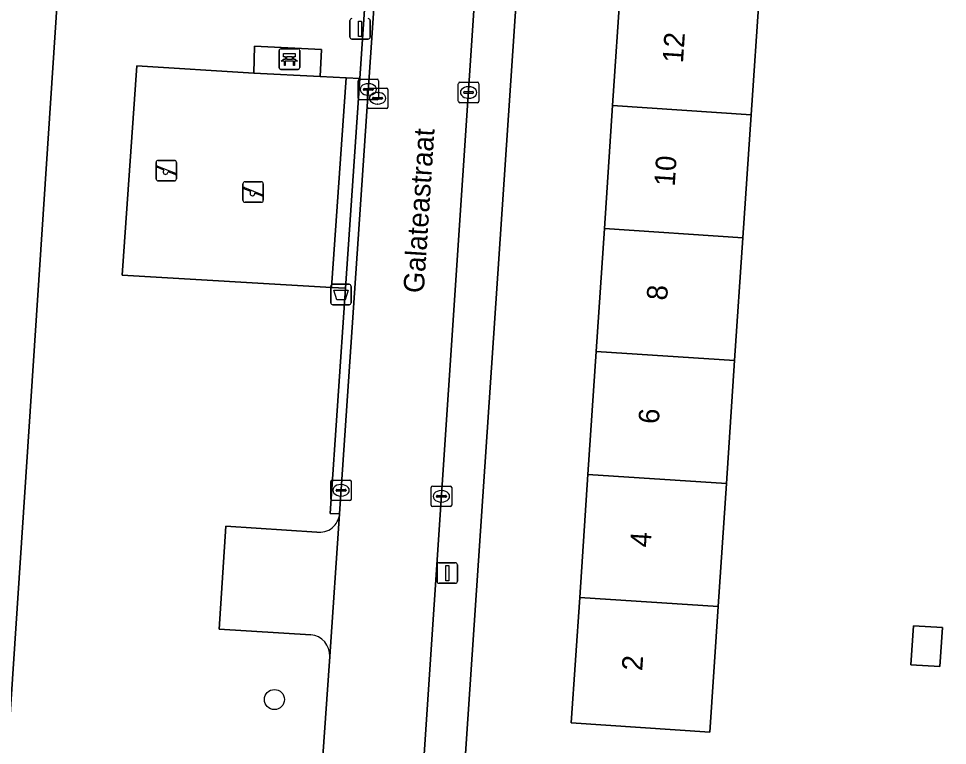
# Model space of a CAD drawing. Extents: x 161848 to 162726, y 385382 to 386521.
# Drawn here: x 161937.67 to 161982.91, y 385895.3 to 385930.71 of the extents above; entities that cross this region are included whole.
import ezdxf

# ---------------------------------------------------------------- set-up
doc = ezdxf.new("R2010")
doc.units = 0
for name, color, linetype in [('IMGEO_Afvalbak', 7, 'Continuous'), ('IMGEO_Bank', 7, 'Continuous'), ('IMGEO_Berm_groen', 7, 'Continuous'), ('IMGEO_Boom', 7, 'Continuous'), ('IMGEO_Erf', 7, 'Continuous'), ('IMGEO_Groenvoorziening', 7, 'Continuous'), ('IMGEO_Kolk', 7, 'Continuous'), ('IMGEO_Lichtmast', 7, 'Continuous'), ('IMGEO_Openbare_ruimte_label', 7, 'Continuous'), ('IMGEO_Pand', 7, 'Continuous'), ('IMGEO_Pand_nummerreeks', 7, 'Continuous'), ('IMGEO_Parkeervlak_open', 7, 'Continuous'), ('IMGEO_Rijbaan_lokaal_open', 7, 'Continuous'), ('IMGEO_Rioolput', 7, 'Continuous'), ('IMGEO_Speelvoorziening', 7, 'Continuous'), ('IMGEO_Terreindeel_open', 7, 'Continuous'), ('IMGEO_Terreindeel_zand', 7, 'Continuous'), ('IMGEO_Verkeerseiland_open', 7, 'Continuous'), ('IMGEO_Voetpad_open', 7, 'Continuous')]:
    doc.layers.add(name, color=color, linetype=linetype)

msp = doc.modelspace()

# ---------------------------------------------------------------- linework, layer by layer
at = {"layer": 'IMGEO_Afvalbak'}
for p, q in [((161952.975, 385917.761), (161953.765, 385917.761)), ((161953.765, 385917.761), (161952.975, 385917.761)), ((161952.875, 385916.861), (161952.875, 385917.661)), ((161952.875, 385917.661), (161952.875, 385916.861)), ((161953.865, 385917.661), (161953.865, 385916.861)), ((161953.865, 385916.861), (161953.865, 385917.661)), ((161953.765, 385916.761), (161952.975, 385916.761)), ((161952.975, 385916.761), (161953.765, 385916.761))]:
    msp.add_line(p, q, dxfattribs=at)
msp.add_lwpolyline([(161953.018, 385917.475), (161953.722, 385917.475), (161953.573, 385917.005), (161953.167, 385917.005), (161953.018, 385917.475)], dxfattribs=at)
for centre, start, end in [((161952.975, 385917.661), 90, 180), ((161952.975, 385917.661), 90, 180), ((161953.765, 385917.661), 0, 90), ((161953.765, 385917.661), 360, 90), ((161952.975, 385916.861), 180, 270), ((161952.975, 385916.861), 180, 270), ((161953.765, 385916.861), 270, 0), ((161953.765, 385916.861), 270, 0)]:
    msp.add_arc(centre, 0.1, start, end, dxfattribs=at)
at = {"layer": 'IMGEO_Bank'}
for p, q in [((161950.359, 385928.306), (161950.359, 385929.147)), ((161950.359, 385929.147), (161950.359, 385928.306)), ((161950.434, 385929.231), (161951.275, 385929.231)), ((161951.275, 385929.231), (161950.434, 385929.231)), ((161951.359, 385929.156), (161951.359, 385928.315)), ((161951.359, 385928.315), (161951.359, 385929.156)), ((161951.056, 385928.629), (161950.663, 385928.629)), ((161950.668, 385928.737), (161950.668, 385928.843)), ((161950.712, 385928.843), (161950.712, 385928.737)), ((161951, 385928.849), (161950.718, 385928.849)), ((161950.718, 385928.731), (161951, 385928.731)), ((161951.006, 385928.737), (161951.006, 385928.843)), ((161951.05, 385928.843), (161951.05, 385928.737)), ((161951.284, 385928.231), (161950.443, 385928.231)), ((161950.443, 385928.231), (161951.284, 385928.231))]:
    msp.add_line(p, q, dxfattribs=at)
for points in [[(161950.662, 385928.849), (161950.576, 385928.849), (161950.576, 385929.01), (161951.139, 385929.01), (161951.139, 385928.849), (161951.056, 385928.849)], [(161950.606, 385928.629), (161950.464, 385928.629), (161950.576, 385928.731), (161950.662, 385928.731)], [(161950.656, 385928.622), (161950.656, 385928.415), (161950.613, 385928.415), (161950.613, 385928.622)], [(161951.056, 385928.731), (161951.139, 385928.731), (161951.251, 385928.629), (161951.112, 385928.629)], [(161951.106, 385928.622), (161951.106, 385928.415), (161951.062, 385928.415), (161951.062, 385928.622)]]:
    msp.add_lwpolyline(points, dxfattribs=at)
for centre, radius, start, end in [((161950.437, 385929.153), 0.0779, 92.4484, 184.2845), ((161950.437, 385929.153), 0.0779, 92.4484, 184.2845), ((161951.281, 385929.153), 0.0779, 2.4484, 94.2845), ((161951.281, 385929.153), 0.0779, 2.4484, 94.2845), ((161950.606, 385928.622), 0.00671, 2.8957, 87.1043), ((161950.663, 385928.622), 0.00671, 92.8957, 177.1043), ((161950.661, 385928.842), 0.00671, 2.8957, 87.1043), ((161950.661, 385928.738), 0.00671, 272.8957, 357.1043), ((161950.718, 385928.842), 0.00671, 92.8957, 177.1043), ((161950.718, 385928.738), 0.00671, 182.8957, 267.1043), ((161951, 385928.842), 0.00671, 2.8957, 87.1043), ((161951, 385928.738), 0.00671, 272.8957, 357.1043), ((161951.057, 385928.842), 0.00671, 92.8957, 177.1043), ((161951.057, 385928.738), 0.00671, 182.8957, 267.1043), ((161951.055, 385928.622), 0.00671, 2.8957, 87.1043), ((161951.112, 385928.622), 0.00671, 92.8957, 177.1043), ((161950.437, 385928.309), 0.0779, 182.4484, 274.2845), ((161950.437, 385928.309), 0.0779, 182.4484, 274.2845), ((161951.281, 385928.309), 0.0779, 272.4484, 4.2845), ((161951.281, 385928.309), 0.0779, 272.4484, 4.2845)]:
    msp.add_arc(centre, radius, start, end, dxfattribs=at)
at = {"layer": 'IMGEO_Berm_groen'}
msp.add_lwpolyline([(161934.076, 385932.542), (161932.676, 385923.695), (161930.423, 385913.464), (161926.031, 385895.262), (161928.213, 385892.993), (161926.577, 385879.216), (161936.046, 385878.605), (161941.769, 385965.23)], dxfattribs=at)
at = {"layer": 'IMGEO_Boom'}
msp.add_circle((161950.127, 385897.534), 0.489, dxfattribs=at)
at = {"layer": 'IMGEO_Erf'}
for points in [[(161964.413, 385968.919), (161959.389, 385894.166), (161966.417, 385893.698), (161969.448, 385893.493), (161972.48, 385893.288), (161975.512, 385893.084), (161978.543, 385892.879), (161981.575, 385892.674), (161984.606, 385892.469), (161984.206, 385886.51), (161985.726, 385886.39), (161986.122, 385892.367), (161989.19, 385892.16), (161992.258, 385891.952), (161995.326, 385891.745), (161998.394, 385891.537), (162000, 385891.426), (162005.37, 385891.056), (162016.387, 385890.314), (162021.428, 385965.253)], [(161973.749, 385932.016), (161973.347, 385926.024), (161972.945, 385920.032), (161972.544, 385914.041), (161972.142, 385908.049), (161971.741, 385902.058), (161971.331, 385895.945), (161964.588, 385896.397), (161964.998, 385902.51), (161965.399, 385908.501), (161965.801, 385914.493), (161966.202, 385920.484), (161966.604, 385926.476), (161967.006, 385932.468)]]:
    msp.add_lwpolyline(points, dxfattribs=at)
msp.add_lwpolyline([(161982.541, 385899.136), (161981.126, 385899.231), (161981.254, 385901.13), (161982.668, 385901.035)], close=True, dxfattribs=at)
at = {"layer": 'IMGEO_Groenvoorziening'}
for points in [[(161956.172, 385964.297), (161951.778, 385964.617), (161951.81, 385965.293), (161952.514, 385975.741), (161942.908, 385976.416), (161942.155, 385965.203), (161941.769, 385965.23), (161936.046, 385878.605), (161945.908, 385877.969), (161947.252, 385877.882), (161947.664, 385883.893), (161946.303, 385883.992), (161946.959, 385893.98), (161951.459, 385893.64)], [(161953.306, 385906.577), (161952.85, 385906.602), (161953.594, 385917.566), (161952.902, 385917.605), (161942.708, 385918.198), (161943.421, 385928.406), (161949.13, 385928.045), (161949.157, 385929.362), (161952.418, 385929.193), (161952.351, 385927.886), (161953.62, 385927.823), (161954.287, 385927.783), (161956.682, 385963.084)], [(161951.898, 385900.686), (161947.436, 385900.968), (161947.758, 385905.972), (161952.197, 385905.69)], [(161952.468, 385894.546), (161952.821, 385899.622)]]:
    msp.add_lwpolyline(points, dxfattribs=at)
for centre, radius, start, end in [((161952.322, 385906.67), 0.988, 262.7256, 354.5814), ((161951.822, 385899.688), 1.001, 356.2422, 85.6399)]:
    msp.add_arc(centre, radius, start, end, dxfattribs=at)
at = {"layer": 'IMGEO_Kolk'}
for p, q in [((161954.202, 385926.828), (161954.202, 385927.68)), ((161954.277, 385927.754), (161955.129, 385927.754)), ((161955.203, 385927.68), (161955.203, 385926.828)), ((161954.461, 385927.248), (161954.461, 385927.26)), ((161954.899, 385927.211), (161954.501, 385927.211)), ((161954.504, 385927.297), (161954.902, 385927.297)), ((161954.69, 385927.534), (161954.715, 385927.534)), ((161954.945, 385927.26), (161954.945, 385927.248)), ((161959.086, 385926.68), (161959.086, 385927.532)), ((161959.161, 385927.606), (161960.013, 385927.606)), ((161959.574, 385927.386), (161959.599, 385927.386)), ((161960.087, 385927.532), (161960.087, 385926.68)), ((161955.129, 385926.754), (161954.277, 385926.754)), ((161954.713, 385926.974), (161954.688, 385926.974)), ((161959.345, 385927.1), (161959.345, 385927.112)), ((161959.783, 385927.063), (161959.385, 385927.063)), ((161959.388, 385927.149), (161959.786, 385927.149)), ((161959.597, 385926.826), (161959.572, 385926.826)), ((161959.829, 385927.112), (161959.829, 385927.1)), ((161960.013, 385926.606), (161959.161, 385926.606)), ((161952.948, 385908.226), (161953.8, 385908.226)), ((161952.873, 385907.3), (161952.873, 385908.152)), ((161953.132, 385907.72), (161953.132, 385907.732)), ((161953.175, 385907.769), (161953.573, 385907.769)), ((161953.361, 385908.006), (161953.386, 385908.006)), ((161953.616, 385907.732), (161953.616, 385907.72)), ((161953.874, 385908.152), (161953.874, 385907.3)), ((161957.762, 385907.006), (161957.762, 385907.858)), ((161957.837, 385907.932), (161958.689, 385907.932)), ((161958.763, 385907.858), (161958.763, 385907.006)), ((161953.57, 385907.683), (161953.172, 385907.683)), ((161953.384, 385907.446), (161953.359, 385907.446)), ((161958.021, 385907.426), (161958.021, 385907.438)), ((161958.459, 385907.389), (161958.061, 385907.389)), ((161958.064, 385907.475), (161958.462, 385907.475)), ((161958.25, 385907.712), (161958.275, 385907.712)), ((161958.505, 385907.438), (161958.505, 385907.426)), ((161953.8, 385907.226), (161952.948, 385907.226)), ((161958.689, 385906.932), (161957.837, 385906.932)), ((161958.273, 385907.152), (161958.248, 385907.152))]:
    msp.add_line(p, q, dxfattribs=at)
for points in [[(161954.202, 385926.828), (161954.202, 385927.68)], [(161954.277, 385927.754), (161955.129, 385927.754)], [(161955.203, 385927.68), (161955.203, 385926.828)], [(161959.086, 385926.68), (161959.086, 385927.532)], [(161959.161, 385927.606), (161960.013, 385927.606)], [(161960.087, 385927.532), (161960.087, 385926.68)], [(161955.129, 385926.754), (161954.277, 385926.754)], [(161960.013, 385926.606), (161959.161, 385926.606)], [(161952.948, 385908.226), (161953.8, 385908.226)], [(161952.873, 385907.3), (161952.873, 385908.152)], [(161953.874, 385908.152), (161953.874, 385907.3)], [(161957.762, 385907.006), (161957.762, 385907.858)], [(161957.837, 385907.932), (161958.689, 385907.932)], [(161958.763, 385907.858), (161958.763, 385907.006)], [(161953.8, 385907.226), (161952.948, 385907.226)], [(161958.689, 385906.932), (161957.837, 385906.932)]]:
    msp.add_lwpolyline(points, dxfattribs=at)
for centre, radius, start, end in [((161954.279, 385927.678), 0.0765, 91.552, 178.448), ((161954.279, 385927.678), 0.0765, 91.552, 178.448), ((161955.127, 385927.678), 0.0765, 1.552, 88.448), ((161955.127, 385927.678), 0.0765, 1.552, 88.448), ((161954.501, 385927.257), 0.0403, 85.8775, 175.7526), ((161954.498, 385927.247), 0.0366, 178.938, 274.7102), ((161954.902, 385927.254), 0.043, 264.8664, 352.4533), ((161954.906, 385927.259), 0.0386, 1.7309, 96.639), ((161959.163, 385927.53), 0.0765, 91.552, 178.448), ((161959.163, 385927.53), 0.0765, 91.552, 178.448), ((161960.011, 385927.53), 0.0765, 1.552, 88.448), ((161960.011, 385927.53), 0.0765, 1.552, 88.448), ((161954.279, 385926.83), 0.0765, 181.552, 268.448), ((161954.279, 385926.83), 0.0765, 181.552, 268.448), ((161955.127, 385926.83), 0.0765, 271.552, 358.448), ((161955.127, 385926.83), 0.0765, 271.552, 358.448), ((161959.385, 385927.109), 0.0403, 85.8775, 175.7526), ((161959.382, 385927.099), 0.0366, 178.938, 274.7102), ((161959.786, 385927.106), 0.043, 264.8664, 352.4533), ((161959.79, 385927.111), 0.0386, 1.7309, 96.639), ((161959.163, 385926.682), 0.0765, 181.552, 268.448), ((161959.163, 385926.682), 0.0765, 181.552, 268.448), ((161960.011, 385926.682), 0.0765, 271.552, 358.448), ((161960.011, 385926.682), 0.0765, 271.552, 358.448), ((161952.95, 385908.15), 0.0765, 91.552, 178.448), ((161952.95, 385908.15), 0.0765, 91.552, 178.448), ((161953.798, 385908.15), 0.0765, 1.552, 88.448), ((161953.798, 385908.15), 0.0765, 1.552, 88.448), ((161953.172, 385907.729), 0.0403, 85.8775, 175.7526), ((161953.577, 385907.731), 0.0386, 1.7309, 96.639), ((161957.839, 385907.856), 0.0765, 91.552, 178.448), ((161957.839, 385907.856), 0.0765, 91.552, 178.448), ((161958.687, 385907.856), 0.0765, 1.552, 88.448), ((161958.687, 385907.856), 0.0765, 1.552, 88.448), ((161952.95, 385907.302), 0.0765, 181.552, 268.448), ((161952.95, 385907.302), 0.0765, 181.552, 268.448), ((161953.169, 385907.719), 0.0366, 178.938, 274.7102), ((161953.573, 385907.726), 0.043, 264.8664, 352.4533), ((161953.798, 385907.302), 0.0765, 271.552, 358.448), ((161953.798, 385907.302), 0.0765, 271.552, 358.448), ((161958.061, 385907.435), 0.0403, 85.8775, 175.7526), ((161958.058, 385907.425), 0.0366, 178.938, 274.7102), ((161958.462, 385907.432), 0.043, 264.8664, 352.4533), ((161958.466, 385907.437), 0.0386, 1.7309, 96.639), ((161957.839, 385907.008), 0.0765, 181.552, 268.448), ((161957.839, 385907.008), 0.0765, 181.552, 268.448), ((161958.687, 385907.008), 0.0765, 271.552, 358.448), ((161958.687, 385907.008), 0.0765, 271.552, 358.448)]:
    msp.add_arc(centre, radius, start, end, dxfattribs=at)
for centre, major_axis, ratio, start_param, end_param in [((161954.689, 385927.254), (-0.387, 0.002), 0.722429, 4.712389, 7.853982), ((161954.714, 385927.254), (-0.39, 0.002), 0.717154, 1.570796, 4.712389), ((161959.573, 385927.106), (-0.387, 0.002), 0.722429, 4.712389, 7.853982), ((161959.598, 385927.106), (-0.39, 0.002), 0.717154, 1.570796, 4.712389), ((161953.36, 385907.726), (-0.387, 0.002), 0.722429, 4.712389, 7.853982), ((161953.385, 385907.726), (-0.39, 0.002), 0.717154, 1.570796, 4.712389), ((161958.249, 385907.432), (-0.387, 0.002), 0.722429, 4.712389, 7.853982), ((161958.274, 385907.432), (-0.39, 0.002), 0.717154, 1.570796, 4.712389)]:
    msp.add_ellipse(centre, major_axis=major_axis, ratio=ratio, start_param=start_param, end_param=end_param, dxfattribs=at)
at = {"layer": 'IMGEO_Lichtmast'}
for p, q in [((161953.805, 385929.806), (161953.805, 385930.606)), ((161953.805, 385930.606), (161953.805, 385929.806)), ((161954.795, 385930.606), (161954.795, 385929.806)), ((161954.795, 385929.806), (161954.795, 385930.606)), ((161954.695, 385929.706), (161953.905, 385929.706)), ((161953.905, 385929.706), (161954.695, 385929.706)), ((161958.15, 385904.195), (161958.94, 385904.195)), ((161958.94, 385904.195), (161958.15, 385904.195)), ((161958.05, 385903.295), (161958.05, 385904.095)), ((161958.05, 385904.095), (161958.05, 385903.295)), ((161959.04, 385904.095), (161959.04, 385903.295)), ((161959.04, 385903.295), (161959.04, 385904.095)), ((161958.94, 385903.195), (161958.15, 385903.195)), ((161958.15, 385903.195), (161958.94, 385903.195))]:
    msp.add_line(p, q, dxfattribs=at)
for points in [[(161954.225, 385930.581), (161954.375, 385930.581), (161954.375, 385929.831), (161954.225, 385929.831), (161954.225, 385930.581)], [(161958.47, 385904.07), (161958.62, 385904.07), (161958.62, 385903.32), (161958.47, 385903.32), (161958.47, 385904.07)]]:
    msp.add_lwpolyline(points, dxfattribs=at)
for centre, start, end in [((161953.905, 385930.606), 90, 180), ((161953.905, 385930.606), 90, 180), ((161954.695, 385930.606), 0, 90), ((161954.695, 385930.606), 360, 90), ((161953.905, 385929.806), 180, 270), ((161953.905, 385929.806), 180, 270), ((161954.695, 385929.806), 270, 0), ((161954.695, 385929.806), 270, 0), ((161958.15, 385904.095), 90, 180), ((161958.15, 385904.095), 90, 180), ((161958.94, 385904.095), 0, 90), ((161958.94, 385904.095), 360, 90), ((161958.15, 385903.295), 180, 270), ((161958.15, 385903.295), 180, 270), ((161958.94, 385903.295), 270, 0), ((161958.94, 385903.295), 270, 0)]:
    msp.add_arc(centre, 0.1, start, end, dxfattribs=at)
at = {"layer": 'IMGEO_Pand'}
for points in [[(161973.749, 385932.016), (161967.006, 385932.468), (161966.604, 385926.476), (161973.347, 385926.024)], [(161973.347, 385926.024), (161966.604, 385926.476), (161966.202, 385920.484), (161972.945, 385920.032)], [(161972.945, 385920.032), (161966.202, 385920.484), (161965.801, 385914.493), (161972.544, 385914.041)], [(161972.544, 385914.041), (161965.801, 385914.493), (161965.399, 385908.501), (161972.142, 385908.049)], [(161972.142, 385908.049), (161965.399, 385908.501), (161964.998, 385902.51), (161971.741, 385902.058)], [(161964.588, 385896.397), (161971.331, 385895.945), (161971.741, 385902.058), (161964.998, 385902.51)], [(161981.126, 385899.231), (161982.541, 385899.136), (161982.668, 385901.035), (161981.254, 385901.13)]]:
    msp.add_lwpolyline(points, close=True, dxfattribs=at)
at = {"layer": 'IMGEO_Parkeervlak_open'}
for points in [[(161952.821, 385899.622), (161953.306, 385906.577)], [(161952.197, 385905.69), (161947.758, 385905.972), (161947.436, 385900.968), (161951.898, 385900.686)]]:
    msp.add_lwpolyline(points, dxfattribs=at)
for centre, radius, start, end in [((161952.322, 385906.67), 0.988, 262.7256, 354.5814), ((161951.822, 385899.688), 1.001, 356.2422, 85.6399)]:
    msp.add_arc(centre, radius, start, end, dxfattribs=at)
at = {"layer": 'IMGEO_Rijbaan_lokaal_open'}
msp.add_lwpolyline([(161962.469, 385969.192), (161957.537, 385969.453), (161957.141, 385963.277), (161957.125, 385963.028), (161953.306, 385906.577), (161952.821, 385899.622), (161952.468, 385894.546), (161951.972, 385886.976), (161956.869, 385886.598), (161960.348, 385938.653)], dxfattribs=at)
at = {"layer": 'IMGEO_Rioolput'}
for p, q in [((161954.654, 385926.397), (161954.654, 385927.249)), ((161954.729, 385927.323), (161955.581, 385927.323)), ((161955.655, 385927.249), (161955.655, 385926.397)), ((161954.913, 385926.817), (161954.913, 385926.829)), ((161955.351, 385926.78), (161954.953, 385926.78)), ((161954.956, 385926.866), (161955.354, 385926.866)), ((161955.142, 385927.103), (161955.167, 385927.103)), ((161955.397, 385926.829), (161955.397, 385926.817)), ((161955.581, 385926.323), (161954.729, 385926.323)), ((161955.165, 385926.543), (161955.14, 385926.543))]:
    msp.add_line(p, q, dxfattribs=at)
for points in [[(161954.654, 385926.397), (161954.654, 385927.249)], [(161954.729, 385927.323), (161955.581, 385927.323)], [(161955.655, 385927.249), (161955.655, 385926.397)], [(161955.581, 385926.323), (161954.729, 385926.323)]]:
    msp.add_lwpolyline(points, dxfattribs=at)
for centre, radius, start, end in [((161954.731, 385927.247), 0.0765, 91.552, 178.448), ((161954.731, 385927.247), 0.0765, 91.552, 178.448), ((161955.579, 385927.247), 0.0765, 1.552, 88.448), ((161955.579, 385927.247), 0.0765, 1.552, 88.448), ((161954.953, 385926.826), 0.0403, 85.8775, 175.7526), ((161954.95, 385926.816), 0.0366, 178.938, 274.7102), ((161955.354, 385926.823), 0.043, 264.8664, 352.4533), ((161955.358, 385926.828), 0.0386, 1.7309, 96.639), ((161954.731, 385926.399), 0.0765, 181.552, 268.448), ((161954.731, 385926.399), 0.0765, 181.552, 268.448), ((161955.579, 385926.399), 0.0765, 271.552, 358.448), ((161955.579, 385926.399), 0.0765, 271.552, 358.448)]:
    msp.add_arc(centre, radius, start, end, dxfattribs=at)
for centre, major_axis, ratio, start_param, end_param in [((161955.141, 385926.823), (-0.387, 0.002), 0.722429, 4.712389, 7.853982), ((161955.166, 385926.823), (-0.39, 0.002), 0.717154, 1.570796, 4.712389)]:
    msp.add_ellipse(centre, major_axis=major_axis, ratio=ratio, start_param=start_param, end_param=end_param, dxfattribs=at)
at = {"layer": 'IMGEO_Speelvoorziening'}
for p, q in [((161944.365, 385922.898), (161944.365, 385923.698)), ((161944.365, 385923.698), (161944.365, 385922.898)), ((161944.465, 385923.798), (161945.255, 385923.798)), ((161945.255, 385923.798), (161944.465, 385923.798)), ((161945.355, 385923.698), (161945.355, 385922.898)), ((161945.355, 385922.898), (161945.355, 385923.698)), ((161944.748, 385923.326), (161944.409, 385923.463)), ((161944.434, 385923.523), (161945.31, 385923.17)), ((161945.286, 385923.11), (161944.946, 385923.247)), ((161945.255, 385922.798), (161944.465, 385922.798)), ((161944.465, 385922.798), (161945.255, 385922.798)), ((161948.696, 385922.754), (161949.486, 385922.754)), ((161949.486, 385922.754), (161948.696, 385922.754)), ((161948.596, 385921.854), (161948.596, 385922.654)), ((161948.596, 385922.654), (161948.596, 385921.854)), ((161948.979, 385922.282), (161948.64, 385922.419)), ((161948.665, 385922.479), (161949.541, 385922.126)), ((161949.586, 385922.654), (161949.586, 385921.854)), ((161949.586, 385921.854), (161949.586, 385922.654)), ((161949.486, 385921.754), (161948.696, 385921.754)), ((161948.696, 385921.754), (161949.486, 385921.754)), ((161949.517, 385922.066), (161949.177, 385922.203))]:
    msp.add_line(p, q, dxfattribs=at)
for centre, radius, start, end in [((161944.465, 385923.698), 0.1, 90, 180), ((161944.465, 385923.698), 0.1, 90, 180), ((161945.255, 385923.698), 0.1, 0, 90), ((161945.255, 385923.698), 0.1, 360, 90), ((161944.422, 385923.493), 0.0327, 68.078, 248.078), ((161944.827, 385923.236), 0.12, 130.9928, 5.1632), ((161945.298, 385923.14), 0.0327, 248.078, 68.078), ((161944.465, 385922.898), 0.1, 180, 270), ((161944.465, 385922.898), 0.1, 180, 270), ((161945.255, 385922.898), 0.1, 270, 0), ((161945.255, 385922.898), 0.1, 270, 0), ((161948.696, 385922.654), 0.1, 90, 180), ((161948.696, 385922.654), 0.1, 90, 180), ((161949.486, 385922.654), 0.1, 0, 90), ((161949.486, 385922.654), 0.1, 360, 90), ((161948.653, 385922.449), 0.0327, 68.078, 248.078), ((161949.058, 385922.192), 0.12, 130.9928, 5.1632), ((161948.696, 385921.854), 0.1, 180, 270), ((161948.696, 385921.854), 0.1, 180, 270), ((161949.486, 385921.854), 0.1, 270, 0), ((161949.486, 385921.854), 0.1, 270, 0), ((161949.529, 385922.096), 0.0327, 248.078, 68.078)]:
    msp.add_arc(centre, radius, start, end, dxfattribs=at)
at = {"layer": 'IMGEO_Terreindeel_open'}
msp.add_lwpolyline([(161952.418, 385929.193), (161949.157, 385929.362), (161949.13, 385928.045), (161952.351, 385927.886)], close=True, dxfattribs=at)
at = {"layer": 'IMGEO_Terreindeel_zand'}
msp.add_lwpolyline([(161952.902, 385917.605), (161953.62, 385927.823), (161952.351, 385927.886), (161949.13, 385928.045), (161943.421, 385928.406), (161942.708, 385918.198)], close=True, dxfattribs=at)
at = {"layer": 'IMGEO_Verkeerseiland_open'}
msp.add_lwpolyline([(161957.125, 385963.028), (161956.682, 385963.084), (161954.287, 385927.783), (161953.594, 385917.566), (161952.85, 385906.602), (161953.306, 385906.577)], close=True, dxfattribs=at)
at = {"layer": 'IMGEO_Voetpad_open'}
for points in [[(161958.85, 385886.153), (161959.389, 385894.166), (161964.413, 385968.919)], [(161962.333, 385968.495), (161960.348, 385938.653), (161956.869, 385886.598)]]:
    msp.add_lwpolyline(points, dxfattribs=at)
msp.add_lwpolyline([(161954.287, 385927.783), (161953.62, 385927.823), (161952.902, 385917.605), (161953.594, 385917.566)], close=True, dxfattribs=at)

# ---------------------------------------------------------------- texts
at = {"layer": 'IMGEO_Openbare_ruimte_label'}
msp.add_text('Galateastraat', height=1, rotation=86.2164, dxfattribs=at).set_placement((161957.401, 385917.308))
at = {"layer": 'IMGEO_Pand_nummerreeks'}
for s, p in [('12', (161970.028, 385928.518)), ('10', (161969.625, 385922.51)), ('8', (161969.253, 385916.956)), ('6', (161968.85, 385910.938)), ('4', (161968.447, 385904.924)), ('2', (161968.043, 385898.908))]:
    msp.add_text(s, height=1, rotation=86.1655, dxfattribs=at).set_placement(p)

doc.saveas('drawing.dxf')
